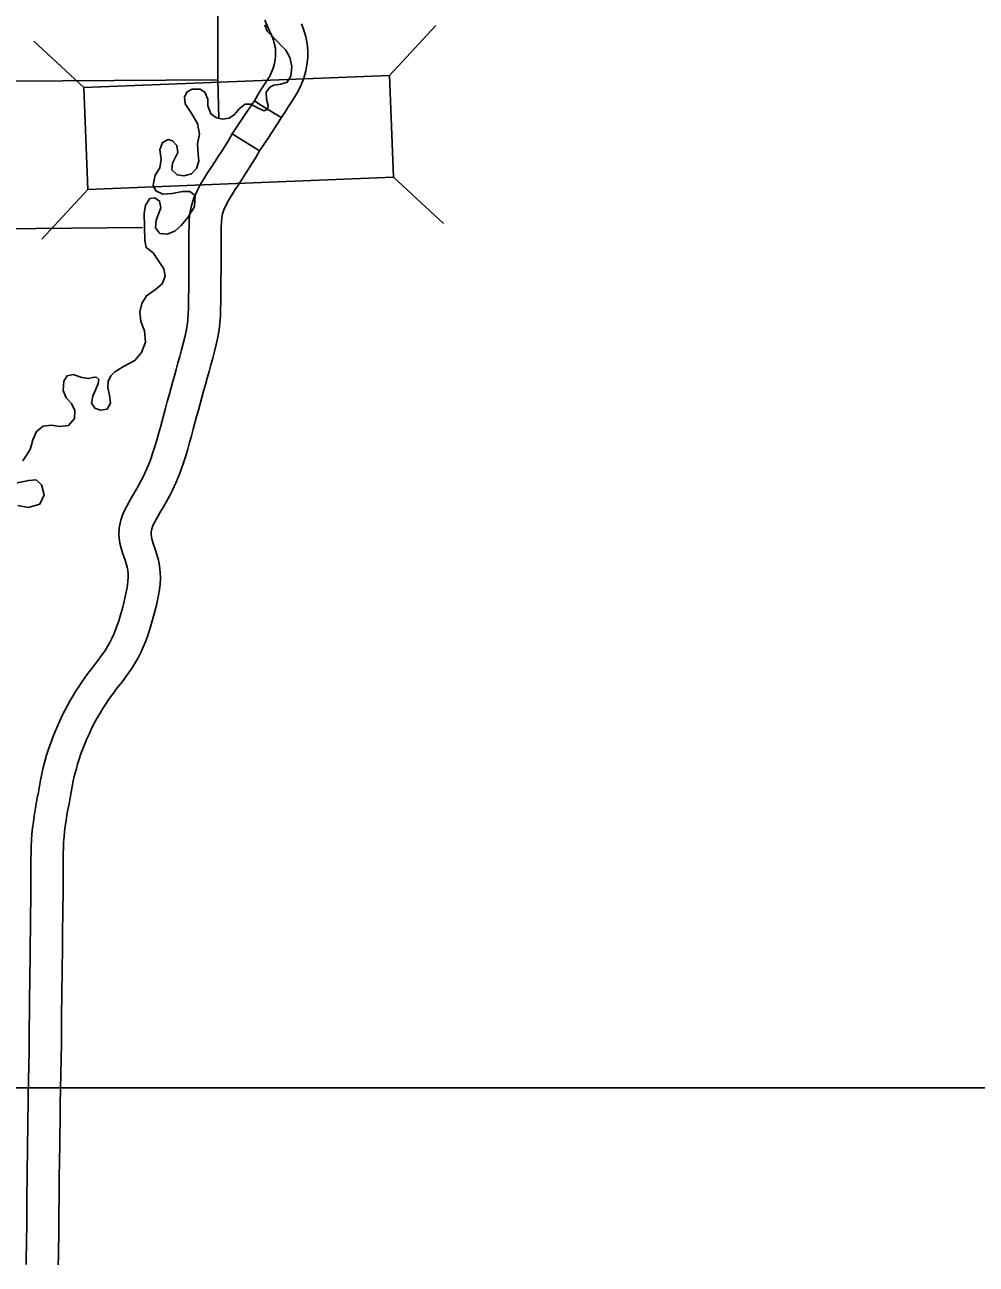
# Model space of a CAD drawing. Extents: x 77230 to 630905, y 790554 to 1662844.
# Drawn here: x 322413 to 329800, y 1487235 to 1496858 of the extents above; entities that cross this region are included whole.
import ezdxf

# ---------------------------------------------------------------- set-up
doc = ezdxf.new("R2010")
doc.units = 0
for name, color, linetype in [('Level 10', 7, 'Continuous'), ('Level 19', 7, 'Continuous'), ('Level 28', 7, 'Continuous')]:
    doc.layers.add(name, color=color, linetype=linetype)

msp = doc.modelspace()

# ---------------------------------------------------------------- linework, layer by layer
at = {"layer": 'Level 10'}
for points in [[(324351.4, 1496557.9), (324356.5, 1496585.6), (324360.1, 1496617.2), (324360.6, 1496647.5), (324358.2, 1496676.6), (324352.4, 1496706.1), (324342.9, 1496738), (324329.8, 1496773.1), (324313.7, 1496811.7), (324295.9, 1496852.6), (324277.1, 1496895.2)], [(324562.3, 1496865), (324580.2, 1496817.3), (324595.4, 1496765.8), (324606.1, 1496711.3), (324610.8, 1496655.8), (324609.8, 1496600.9), (324603.7, 1496547.1), (324594.2, 1496499.3)], [(324404.6, 1496138.1), (324236.9, 1496238.4), (324195.4, 1496268.5), (324221.5, 1496313.9), (324246.8, 1496352.7), (324272, 1496391), (324295.2, 1496427.1), (324314.4, 1496459.9), (324329.3, 1496490.3), (324340.9, 1496521.1), (324351.4, 1496557.9)], [(324594.2, 1496499.3), (324578.5, 1496442.6), (324559.1, 1496391.1), (324534.9, 1496341.5), (324508.2, 1496296.2), (324481.7, 1496254.8), (324455.9, 1496215.7), (324430.8, 1496177.3), (324404.6, 1496138.1)], [(324195.4, 1496268.5), (324121.1, 1496159.1), (324023, 1496012)], [(324418.1, 1496159.1), (324306.5, 1495985.1), (324234.3, 1495878.4)], [(323153.6, 1492265.7), (323173.2, 1492335.1), (323182.1, 1492370.8), (323190.6, 1492406.4), (323198.3, 1492441.5), (323205.1, 1492475.7), (323210.6, 1492507.8), (323214.1, 1492537.3), (323215.5, 1492565.4), (323214.9, 1492592.6), (323212, 1492619.6), (323206.8, 1492647.2), (323199, 1492676.5), (323189.1, 1492708), (323176.9, 1492742.9), (323163.1, 1492784.1), (323149.9, 1492833.9), (323142.8, 1492892.2), (323145.7, 1492953.1), (323157.8, 1493012.2), (323177.7, 1493067.1), (323201.3, 1493115.6), (323225.5, 1493158.8), (323249.2, 1493199.8), (323272.9, 1493240.1), (323295.7, 1493279.6), (323317.2, 1493319.1), (323337.5, 1493359.2), (323356.5, 1493400.6), (323380.6, 1493459), (323391.5, 1493488.9), (323408, 1493536.3), (323423.3, 1493584.2), (323437.9, 1493633.3), (323452, 1493683), (323465.6, 1493732.8), (323479, 1493783), (323492.4, 1493832.9), (323505.7, 1493882.6), (323519.1, 1493932.3), (323532.7, 1493981.6), (323546.2, 1494031), (323560, 1494080.9), (323574, 1494131.2), (323588.2, 1494181.8), (323602.4, 1494232.3), (323616.4, 1494283.2), (323630.4, 1494334), (323643.7, 1494384.6), (323656.3, 1494433.8), (323666.5, 1494479.8), (323673.9, 1494523.9), (323678.8, 1494567.6), (323681.8, 1494611.6), (323683.2, 1494657.4), (323684.1, 1494704.5), (323684.7, 1494752), (323685.3, 1494799.3), (323685.7, 1494846.5), (323686, 1494894), (323686.4, 1494941), (323686.8, 1494987), (323687.1, 1495032.2), (323687.3, 1495076.3), (323687.3, 1495119.5), (323687.2, 1495162.4), (323687.3, 1495205.3), (323687.5, 1495248.5), (323688.1, 1495293.1), (323689.8, 1495341.4), (323695.1, 1495395.8), (323706.8, 1495453.7), (323725.5, 1495511.9), (323753.6, 1495574.4), (323775.6, 1495615.9), (323803.5, 1495662.7), (323831.7, 1495707.5), (323860, 1495750.9), (323887.7, 1495793.2), (323915, 1495835.2), (323942, 1495876.9), (323968.3, 1495918.4), (323994.3, 1495959.6), (324023, 1496012)], [(324023, 1496012), (324234.3, 1495878.4), (324205.9, 1495826.4), (324179.5, 1495784.7), (324152.5, 1495742.1), (324124.8, 1495699.3), (324097, 1495656.4), (324069.2, 1495614), (324042.2, 1495572.6), (324016.7, 1495532.2), (323993.6, 1495493.4), (323978.3, 1495464.4), (323959.2, 1495422.2), (323949.1, 1495390.5), (323942.7, 1495358.8), (323939.4, 1495324.9), (323938, 1495287), (323937.5, 1495246.3), (323937.3, 1495204.6), (323937.2, 1495162.4), (323937.3, 1495119.6), (323937.3, 1495075.6), (323937.1, 1495030.8), (323936.8, 1494985.3), (323936.4, 1494938.9), (323936, 1494892), (323935.7, 1494844.7), (323935.3, 1494796.8), (323934.7, 1494748.9), (323934.1, 1494700.5), (323933.2, 1494651), (323931.5, 1494599.3), (323927.9, 1494545.1), (323921.5, 1494489.3), (323912, 1494432.2), (323899.5, 1494375.6), (323885.7, 1494321.7), (323871.8, 1494269.1), (323857.5, 1494217), (323843.3, 1494165.3), (323828.9, 1494114.1), (323814.8, 1494063.8), (323800.9, 1494014), (323787.3, 1493964.7), (323773.8, 1493915.5), (323760.4, 1493866.6), (323747.1, 1493817.7), (323733.9, 1493768.3), (323720.5, 1493718.2), (323706.9, 1493667.6), (323692.8, 1493616), (323677.9, 1493563.5), (323662.2, 1493510.6), (323645.2, 1493457.3), (323627.1, 1493405.1), (323613.7, 1493368.5), (323585.7, 1493300.7), (323562.7, 1493250.6), (323538.5, 1493202.8), (323513.7, 1493157.3), (323488.9, 1493114.3), (323465.2, 1493073.9), (323442.7, 1493035.1), (323422.9, 1492999.7), (323408.2, 1492969.6), (323399.1, 1492944.3), (323394.5, 1492921.8), (323393.5, 1492901.5), (323396, 1492881.2), (323402.7, 1492855.9), (323413.4, 1492824), (323426.4, 1492786.9), (323439.3, 1492746), (323450.8, 1492702.2), (323459.4, 1492656.3), (323464.6, 1492609.2), (323465.7, 1492562.2), (323463.4, 1492516), (323458, 1492471.8), (323451, 1492430.2), (323443, 1492390.2), (323434.3, 1492350.7), (323425, 1492311.7), (323392, 1492190.3)], [(322423.2, 1487232.7), (322424.3, 1487301.9), (322425.6, 1487372.2), (322426.8, 1487443.2), (322427.5, 1487514.8), (322427.7, 1487587.4), (322428.1, 1487660.4), (322428.7, 1487732.4), (322429.5, 1487802.8), (322430.1, 1487871.5), (322430.8, 1487938.8), (322431.6, 1488005.1), (322432.6, 1488070.6), (322433.7, 1488135.3), (322435, 1488199.1), (322436.1, 1488261.9), (322436.9, 1488324.1), (322437.5, 1488386), (322438, 1488447.6), (322438.7, 1488508.6), (322439.4, 1488569.2), (322440.3, 1488629.3), (322441.5, 1488688.8), (322442.9, 1488747.8), (322444.3, 1488806.3), (322445.7, 1488864.7), (322446.8, 1488922.8), (322447.1, 1488964.2), (322447.5, 1489041.3), (322447.9, 1489101.3), (322448.4, 1489161.1), (322449, 1489221.1), (322449.8, 1489280.7), (322450.5, 1489340.2), (322451.2, 1489399.7), (322452, 1489459.1), (322452.9, 1489518.4), (322453.8, 1489576.8), (322454.4, 1489634.4), (322454.9, 1489691.8), (322455.4, 1489749.5), (322455.9, 1489807.2), (322456.6, 1489864.6), (322457.3, 1489921.5), (322458.1, 1489977.4), (322458.9, 1490031.9), (322459.5, 1490085), (322459.9, 1490137), (322460.3, 1490187.6), (322460.3, 1490237.2), (322460.4, 1490286.2), (322460.6, 1490334.7), (322460.9, 1490382.7), (322461.5, 1490430.4), (322462.7, 1490478.1), (322465, 1490526.4), (322468.6, 1490574.5), (322473.4, 1490622.2), (322479.4, 1490669.5), (322486.2, 1490716.5), (322493.7, 1490763.2), (322501.8, 1490809.2), (322510.1, 1490854.7), (322518.2, 1490899.8), (322526.5, 1490945.8), (322535.3, 1490993.3), (322545.4, 1491041.9), (322556.7, 1491090.8), (322569.2, 1491139), (322582.5, 1491186.8), (322597.5, 1491234.9), (322613.8, 1491282), (322630.8, 1491327.2), (322648.1, 1491370.2), (322665.5, 1491412), (322683.7, 1491453.4), (322702.9, 1491494.6), (322723, 1491534.5), (322743.6, 1491573), (322764.6, 1491610.3), (322785.7, 1491646), (322806.9, 1491681), (322829.1, 1491716.2), (322852.4, 1491751.3), (322876.4, 1491785.4), (322900.5, 1491818.4), (322924.7, 1491850.5), (322949, 1491881.9), (322972.6, 1491912.3), (322995.2, 1491942), (323016.7, 1491971.8), (323036.7, 1492001), (323055, 1492030.5), (323072, 1492060.7), (323087.7, 1492092.5), (323102.9, 1492125.8), (323117, 1492159.8), (323130.1, 1492194.3), (323142, 1492229.1), (323153.6, 1492265.7)], [(323392, 1492190.3), (323379.4, 1492150.6), (323365.1, 1492109.1), (323349.3, 1492067.6), (323332.2, 1492026.1), (323313.5, 1491985.1), (323293, 1491943.9), (323270.3, 1491903.4), (323246.2, 1491864.5), (323221.2, 1491827.9), (323196, 1491793.2), (323170.9, 1491760.1), (323146.6, 1491728.8), (323123.5, 1491698.8), (323101.1, 1491669.2), (323079.5, 1491639.7), (323058.8, 1491610.2), (323039, 1491580.4), (323019.6, 1491549.6), (323000.3, 1491517.8), (322981.1, 1491485.3), (322962.7, 1491452.6), (322944.9, 1491419.4), (322927.9, 1491385.5), (322911.5, 1491350.4), (322895.4, 1491313.7), (322879.5, 1491275.5), (322863.8, 1491236.5), (322849, 1491197.1), (322835.1, 1491156.9), (322822.4, 1491116.1), (322810.6, 1491074.1), (322799.6, 1491031.2), (322789.6, 1490988.3), (322780.7, 1490945), (322772.4, 1490900.9), (322764.3, 1490855.5), (322756.1, 1490810.1), (322748, 1490765.3), (322740.3, 1490721.6), (322733.3, 1490678.6), (322727.2, 1490636), (322721.9, 1490593.9), (322717.7, 1490552.6), (322714.6, 1490511.2), (322712.6, 1490469.1), (322711.5, 1490425.5), (322710.9, 1490380.2), (322710.6, 1490333.5), (322710.4, 1490285.6), (322710.3, 1490236.8), (322710.3, 1490186.6), (322709.9, 1490135.1), (322709.5, 1490082.6), (322708.9, 1490028.8), (322708.1, 1489973.8), (322707.3, 1489918.1), (322706.6, 1489861.6), (322705.9, 1489804.6), (322705.4, 1489747.2), (322704.9, 1489689.7), (322704.4, 1489631.9), (322703.7, 1489573.5), (322702.9, 1489514.7), (322702, 1489455.6), (322701.2, 1489396.4), (322700.4, 1489337.1), (322699.8, 1489277.7), (322699, 1489218.2), (322698.4, 1489158.9), (322697.9, 1489099.3), (322697.4, 1489039.7), (322697.1, 1488962.9), (322696.8, 1488919.4), (322695.6, 1488859.3), (322694.3, 1488800.4), (322692.8, 1488741.8), (322691.4, 1488683.4), (322690.3, 1488624.8), (322689.3, 1488565.7), (322688.6, 1488505.8), (322688, 1488445.2), (322687.5, 1488383.8), (322686.9, 1488321.3), (322686.1, 1488258.1), (322685, 1488194.3), (322683.7, 1488130.5), (322682.5, 1488066.5), (322681.5, 1488001.8), (322680.8, 1487936.1), (322680.1, 1487869), (322679.4, 1487800.2), (322678.7, 1487730), (322678.1, 1487658.7), (322677.7, 1487586.5), (322677.5, 1487513.3), (322676.8, 1487439.8), (322675.5, 1487367.7), (322674.3, 1487297.5), (322673.1, 1487228.5)]]:
    msp.add_lwpolyline(points, dxfattribs=at)
at = {"layer": 'Level 19'}
for p, q in [((325245.3, 1496465.4), (325603.6, 1496853.2)), ((322871.2, 1496371.5), (322483.4, 1496729.8)), ((325276.6, 1495674), (325664.4, 1495315.7)), ((322902.5, 1495580.1), (322544.2, 1495192.3))]:
    msp.add_line(p, q, dxfattribs=at)
msp.add_lwpolyline([(322902.5, 1495580.1), (325276.6, 1495674), (325245.3, 1496465.4), (322871.2, 1496371.5)], close=True, dxfattribs=at)
at = {"layer": 'Level 28'}
msp.add_line((311736.4, 1488603.9), (586295.8, 1488603.9), dxfattribs=at)
for points in [[(323542.7, 1498739.3), (323544, 1497465.2), (323913.4, 1497473.3), (323911, 1496431.9), (323918.4, 1496133.3)], [(324276.1, 1496858.8), (324294.4, 1496807.9), (324335.6, 1496766.2), (324440.7, 1496660.5), (324470.3, 1496602.8), (324487.2, 1496532.9), (324479.3, 1496458.6), (324450.8, 1496413.3), (324400.9, 1496397), (324346.4, 1496388.4), (324315.6, 1496372.7), (324288.2, 1496335)], [(321301.6, 1496800.9), (321307.5, 1496419.4), (321421, 1496416.5), (321428.3, 1496225.7), (321495, 1496222.6), (321497.3, 1496416.2), (323911, 1496431.9)], [(324288.2, 1496335), (324289.2, 1496280.6), (324302.7, 1496231.8), (324299.4, 1496204.2), (324271.5, 1496190.3), (324225.1, 1496211.1), (324168.3, 1496241.7), (324123.5, 1496242.4), (324080.9, 1496207.8), (324041.9, 1496160.8), (323998.5, 1496133.9), (323946.9, 1496125.2), (323902.2, 1496136.5), (323856.9, 1496167.7), (323833.1, 1496228.2), (323834, 1496280.7), (323811.1, 1496334.4), (323773.3, 1496358.9), (323712.2, 1496358), (323674.7, 1496338.6), (323654, 1496298.9), (323656.9, 1496245.5), (323703.4, 1496173.2), (323752.6, 1496091.3), (323770.3, 1496009), (323753.7, 1495933.9), (323759, 1495854.7), (323763.8, 1495798.3), (323745.7, 1495741.4), (323707.8, 1495700.1), (323648.3, 1495685.8), (323595, 1495692.4), (323553.7, 1495731.3), (323560.3, 1495783.6), (323600.8, 1495866.9), (323594.1, 1495920.4), (323558.5, 1495957.2), (323526.2, 1495968.3), (323481.9, 1495944.2), (323460.9, 1495886.4), (323472, 1495811.8), (323462.3, 1495746.2), (323426.1, 1495689.6), (323408.5, 1495613.6), (323430.7, 1495569.3), (323483.7, 1495542.7), (323556.3, 1495547.2), (323636.7, 1495563), (323694, 1495563), (323736.4, 1495532.7), (323731.2, 1495447.9), (323678.1, 1495361.1), (323626.5, 1495300.9), (323577.1, 1495256), (323517.5, 1495232.2), (323461.4, 1495238.8), (323428.7, 1495281.3), (323433.5, 1495342.3), (323469.5, 1495437.1), (323458.9, 1495489.7), (323422.1, 1495513.2), (323382.9, 1495508.1), (323349.6, 1495457.2), (323339.9, 1495391.6), (323345, 1495183.6), (323355.5, 1495128.1), (323409.1, 1495086.2), (323492, 1494963.7), (323501.5, 1494906.3), (323480.5, 1494846.6), (323427.3, 1494803.6), (323358.7, 1494754.2), (323320.4, 1494692.9), (323305, 1494630.2), (323313.3, 1494554.7), (323343.5, 1494480.8), (323349.7, 1494394.8), (323319.7, 1494312.4), (323267.1, 1494252.2), (323179.5, 1494204.1), (323112, 1494162.3), (323083.8, 1494134.2), (323059.2, 1494091.7), (323056.4, 1494039.3), (323069.8, 1493982.8), (323077.3, 1493919.7), (323052.7, 1493874.3), (323001, 1493866.6), (322955.5, 1493881.7), (322930.4, 1493921.2), (322939.9, 1493974.5), (322964.6, 1494029.4), (322983.5, 1494073.9), (322986.9, 1494103.4), (322972.8, 1494118.9), (322951, 1494122.1), (322907.8, 1494111.4), (322855.5, 1494118.9), (322788.1, 1494142), (322741.2, 1494132.3), (322716.6, 1494090.7)], [(321495, 1496222.6), (321494, 1495657.1), (321674.3, 1495654.1), (321670.7, 1495268.9), (323327.6, 1495284)], [(322716.6, 1494090.7), (322709.6, 1494017.4), (322734.5, 1493962.7), (322774.7, 1493917.2), (322801.5, 1493864.3), (322798.6, 1493802.3), (322752.8, 1493746.8), (322683, 1493738.5), (322619.2, 1493749.1), (322556.1, 1493741.5), (322502.9, 1493701.4), (322476, 1493635.1), (322454.7, 1493559.2), (322397.9, 1493473.4)], [(322353.9, 1493300.5), (322443, 1493320), (322500.3, 1493323.8), (322543.6, 1493286.9), (322563.3, 1493208.3), (322528.7, 1493136.4), (322439.5, 1493110.3), (322357.7, 1493125.9)]]:
    msp.add_lwpolyline(points, dxfattribs=at)

doc.saveas('drawing.dxf')
